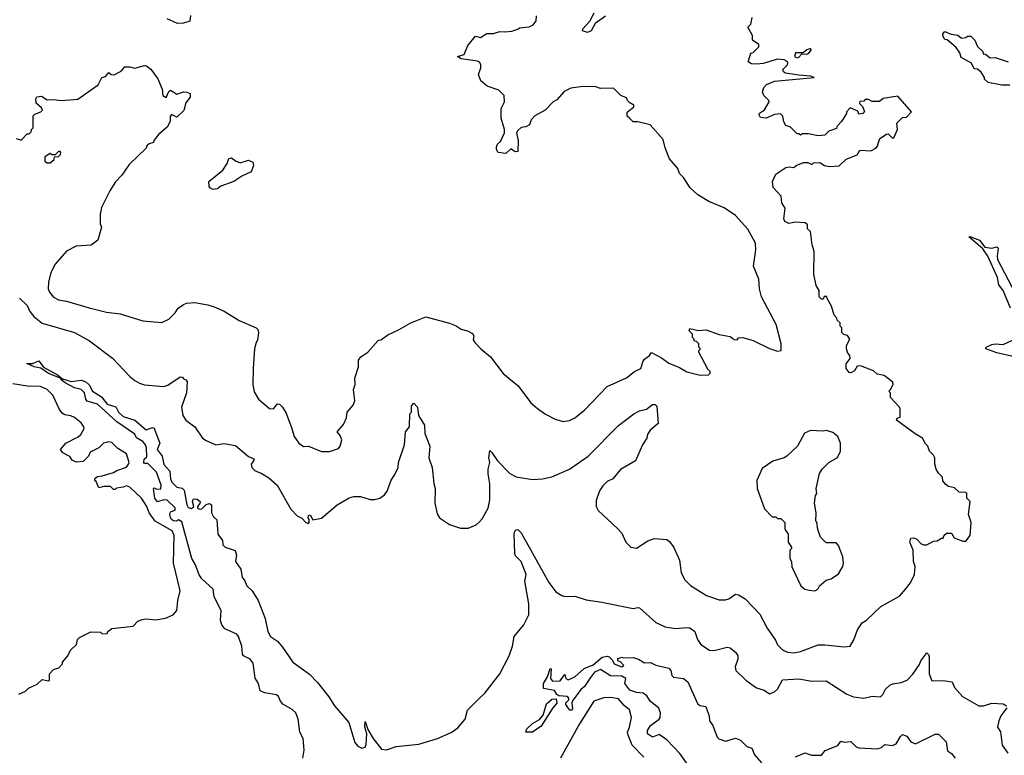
# Model space of a CAD drawing. Extents: x 2386423 to 2568864, y 578392 to 761999.
# Tile 334 of 454: x 2512667 to 2518731, y 663892 to 668422. Entities that reach past the tile are written whole.
import ezdxf

# ---------------------------------------------------------------- set-up
doc = ezdxf.new("R2010")
doc.units = 0

msp = doc.modelspace()

# ---------------------------------------------------------------- linework, layer by layer
at = {"layer": '0CON05XD'}
for points in [[(2512645, 667690), (2512675, 667680), (2512711.7, 667718.3), (2512725, 667720), (2512738.3, 667731.7), (2512740, 667745), (2512750, 667755), (2512750.5, 667829.5), (2512759.2, 667840.8), (2512797.5, 667855), (2512806.7, 667865), (2512800, 667880), (2512767.8, 667907.8), (2512765.7, 667934.3), (2512772.5, 667947.5), (2512800.8, 667950.8), (2512835, 667927.5), (2512875, 667930), (2512925, 667923.3), (2513025, 667932.5), (2513149.3, 668020.7), (2513173.3, 668066.7), (2513195, 668072.5), (2513215, 668097.5), (2513230, 668085), (2513248.3, 668081.7), (2513292.5, 668105), (2513315, 668132.5), (2513345, 668132.5), (2513375, 668123.8), (2513435, 668140), (2513448.3, 668138.3), (2513475, 668117.5), (2513517.4, 668057.4), (2513543.8, 667995), (2513547.5, 667955), (2513568.3, 667941.7), (2513585, 667980), (2513595, 667987.5), (2513635, 667963.3), (2513675, 667976.7), (2513696.4, 667976.4), (2513716.4, 667966.4), (2513717.5, 667945), (2513690.5, 667909.5), (2513677, 667863), (2513635, 667822.5), (2513601.7, 667838.3), (2513592.5, 667825), (2513592.5, 667795), (2513575, 667760), (2513523.6, 667716.4), (2513493, 667677), (2513490, 667665), (2513463.3, 667656.7), (2513450, 667645), (2513445, 667630), (2513340.7, 667529.3), (2513296.1, 667463.9), (2513256.4, 667423.6), (2513221.7, 667368.3), (2513170, 667265), (2513162.5, 667225), (2513162.5, 667165), (2513170, 667145), (2513147.5, 667065), (2513107, 667033), (2513013.6, 667026.4), (2512955, 666996.7), (2512884.2, 666915.8), (2512858.8, 666865), (2512843.9, 666806.1), (2512842, 666765), (2512850, 666745), (2512875, 666714.2), (2512905, 666696.7), (2512955, 666688), (2513095, 666648), (2513200.8, 666620.8), (2513285, 666610), (2513425, 666566.7), (2513543, 666557), (2513585, 666577.5), (2513625, 666617.5), (2513642.5, 666645), (2513675, 666667.5), (2513695, 666676.7), (2513745, 666680), (2513825, 666666.7), (2513865, 666653.3), (2513926.1, 666626.1), (2514019.3, 666569.3), (2514123.6, 666523.6), (2514133.8, 666513.8), (2514138, 666495), (2514131.7, 666448.3), (2514122.5, 666435), (2514113.3, 666395), (2514104, 666275), (2514102, 666175), (2514111.2, 666131.2), (2514136.7, 666085), (2514205, 666027.5), (2514230, 666025), (2514255, 666057.5), (2514267.5, 666055), (2514285, 666036.7), (2514305, 666002.5), (2514341.4, 665911.4), (2514357.1, 665855), (2514385, 665813.8), (2514415, 665793.8), (2514446.1, 665796.1), (2514525, 665762.5), (2514575, 665762.5), (2514629.3, 665780.7), (2514640, 665795), (2514650, 665835), (2514640.7, 665860.7), (2514622.5, 665885), (2514660.7, 665929.3), (2514679.3, 665970.7), (2514684.1, 666005.9), (2514720.7, 666049.3), (2514731.2, 666075), (2514722, 666145), (2514733.6, 666176.4), (2514731.2, 666215), (2514753.8, 666285), (2514753.8, 666325), (2514768.8, 666345), (2514811.2, 666375), (2514875, 666447.5), (2514895, 666453.3), (2514935, 666481.2), (2515005, 666513.8), (2515075, 666556.2), (2515168.3, 666591.7), (2515315, 666552.5), (2515355, 666536.7), (2515386.1, 666516.1), (2515425, 666506), (2515455, 666490), (2515463.3, 666475), (2515460.7, 666450.7), (2515470, 666435), (2515506.7, 666395), (2515565.9, 666345.9), (2515645, 666243.3), (2515737.7, 666167.7), (2515815, 666062.5), (2515855, 666027.5), (2515905, 665992.5), (2515965, 665962.5), (2516015, 665947.5), (2516053, 665953), (2516085, 665970), (2516145, 666016.7), (2516285, 666163.3), (2516405, 666216.2), (2516454.2, 666255.8), (2516493.3, 666275), (2516504.1, 666315.9), (2516515, 666332.5), (2516546.4, 666353.6), (2516558.3, 666371.7), (2516620.7, 666340.7), (2516665, 666307.5), (2516730.7, 666280.7), (2516775, 666253.3), (2516857, 666233), (2516910, 666235), (2516920, 666245), (2516920, 666255), (2516905, 666270), (2516850, 666375), (2516850, 666385), (2516860, 666395), (2516850, 666405), (2516850, 666425), (2516835, 666440), (2516820, 666445), (2516820, 666455), (2516810, 666465), (2516810, 666485), (2516790, 666505), (2516795, 666520), (2516845, 666507.5), (2516895, 666512.5), (2516975, 666483.3), (2517041.7, 666471.7), (2517059.3, 666459.3), (2517065, 666452.5), (2517085, 666450), (2517095, 666462.5), (2517120, 666465), (2517185, 666446.2), (2517285, 666396.7), (2517335, 666380), (2517357.5, 666385), (2517356.4, 666426.4), (2517326.2, 666545), (2517236.1, 666716.1), (2517223.8, 666765), (2517220, 666825), (2517186.2, 666905), (2517201.2, 667005), (2517198.8, 667045), (2517152.3, 667132.3), (2517075.9, 667215.9), (2517005, 667263.3), (2516911.7, 667301.7), (2516843.9, 667343.9), (2516797, 667387), (2516755, 667450), (2516730, 667475), (2516720, 667505), (2516670, 667565), (2516643, 667633), (2516630, 667685), (2516550, 667775), (2516475, 667792.5), (2516445, 667792.5), (2516425, 667812.5), (2516408.3, 667828.3), (2516408.3, 667851.7), (2516450, 667885), (2516450, 667895), (2516425, 667910), (2516410, 667925), (2516405, 667940), (2516370, 667955), (2516325, 668000), (2516245, 667997.5), (2516215, 668007.5), (2516135, 668010), (2516060.7, 667999.3), (2516020.5, 667979.5), (2515975, 667927.5), (2515952.5, 667915), (2515902.5, 667865), (2515840.5, 667829.5), (2515817.5, 667805), (2515806.4, 667773.6), (2515785, 667762.5), (2515755, 667757.5), (2515735, 667740), (2515727.5, 667725), (2515736.7, 667675), (2515735, 667610), (2515718.3, 667608.3), (2515692.5, 667627.5), (2515661.7, 667598.3), (2515613.6, 667603.6), (2515603, 667623), (2515603, 667637), (2515610, 667655), (2515628.3, 667671.7), (2515652.5, 667725), (2515652.5, 667745), (2515632.5, 667815), (2515632.5, 667875), (2515652.5, 667915), (2515650, 667955), (2515617, 667987), (2515545, 668012.5), (2515507.5, 668045), (2515492.5, 668085), (2515507.5, 668125), (2515507.5, 668145), (2515499.3, 668159.3), (2515486.7, 668166.7), (2515385, 668181.2), (2515362.5, 668195), (2515405, 668207.5), (2515426.4, 668263.6), (2515475, 668320), (2515505, 668312.5), (2515543.6, 668336.4), (2515585, 668337.5), (2515625, 668350), (2515655, 668346.7), (2515698.3, 668351.7), (2515735, 668363.3), (2515745, 668372.5), (2515805, 668377.5), (2515829.3, 668390.7), (2515847.5, 668415), (2515850, 668445)], [(2513718.3, 668448.3), (2513715, 668413.3), (2513675, 668401.2), (2513639.3, 668399.3), (2513575, 668426.2)], [(2516275, 668443.8), (2516211.4, 668398.6), (2516186.8, 668353.2), (2516165, 668342), (2516133.3, 668353.3), (2516136.2, 668365), (2516177.9, 668412.1), (2516205.8, 668465)], [(2517955, 667660), (2517965, 667690), (2518005, 667717.5), (2518015, 667720), (2518040, 667695), (2518050, 667695), (2518073.3, 667745), (2518070, 667785), (2518105, 667820), (2518128.3, 667821.7), (2518160, 667855), (2518075, 667950), (2517985, 667937.5), (2517961.7, 667918.3), (2517918.3, 667918.3), (2517895, 667930), (2517875, 667930), (2517865, 667920), (2517841.7, 667918.3), (2517840, 667905), (2517858.3, 667888.3), (2517867, 667867), (2517870, 667855), (2517860, 667845), (2517835, 667840), (2517828.3, 667858.3), (2517781.7, 667878.3), (2517760, 667855), (2517760, 667845), (2517727.5, 667795), (2517700, 667765), (2517698.3, 667751.7), (2517650, 667735), (2517625, 667710), (2517585, 667707.5), (2517525, 667720), (2517485, 667720), (2517475, 667710), (2517465, 667720), (2517455, 667720), (2517415, 667760), (2517385, 667770), (2517373.6, 667793.6), (2517367.7, 667827.7), (2517352.3, 667842.3), (2517315, 667837.8), (2517265, 667816.4), (2517228.7, 667818.7), (2517220.8, 667835), (2517223, 667847), (2517255, 667866.2), (2517282.5, 667915), (2517280, 667925), (2517250, 667955), (2517242.5, 667975), (2517250, 668005), (2517267, 668023), (2517316.4, 668043.6), (2517560, 668065), (2517540, 668075), (2517465, 668079.4), (2517383.5, 668093.5), (2517370.9, 668100.9), (2517367.5, 668115), (2517396.4, 668143.6), (2517398.1, 668155), (2517392.9, 668165), (2517375, 668175.4), (2517335, 668178.9), (2517245, 668152.7), (2517205, 668148), (2517175, 668150), (2517153, 668163), (2517170, 668215), (2517185, 668220), (2517220, 668255), (2517218.3, 668268.3), (2517180, 668295), (2517180, 668325), (2517152.5, 668375), (2517170, 668395), (2517177.5, 668435)], [(2518765, 668019.4), (2518715, 668018.6), (2518632.5, 668035), (2518610, 668055), (2518610, 668065), (2518589.3, 668099.3), (2518567, 668117), (2518545, 668120), (2518530, 668155), (2518465, 668190), (2518457, 668217), (2518435, 668250), (2518378.3, 668298.3), (2518365, 668300), (2518352.5, 668322.5), (2518352.5, 668335), (2518365, 668350), (2518403, 668333), (2518445, 668327.5), (2518468.3, 668308.3), (2518495, 668312.5), (2518505, 668320), (2518525, 668320), (2518550, 668295), (2518566.7, 668256.7), (2518600, 668225), (2518601.7, 668211.7), (2518615, 668210), (2518645, 668187.5), (2518675, 668190), (2518755, 668162.5)], [(2517455, 668186.2), (2517465, 668192), (2517485, 668212.5), (2517515, 668208.8), (2517526.7, 668215), (2517542.5, 668235), (2517540, 668245), (2517515, 668236.2), (2517491.7, 668218.3), (2517445, 668216.7), (2517438.8, 668195), (2517455, 668186.2)], [(2512665, 666707.5), (2512712.3, 666662.3), (2512728.8, 666625), (2512753.3, 666595), (2512805, 666553.8), (2513005, 666496), (2513096.2, 666445), (2513237.7, 666337.7), (2513344.7, 666224.7), (2513375, 666199.4), (2513405, 666184.4), (2513436.2, 666173.8), (2513555, 666162.5), (2513578.3, 666171.7), (2513655, 666223.3), (2513670, 666220), (2513675, 666210), (2513690, 666205), (2513697.5, 666195), (2513693.3, 666125), (2513663.8, 666035), (2513671.2, 665985), (2513690, 665955), (2513745.9, 665915.9), (2513793.3, 665845), (2513815, 665830), (2513875, 665803.3), (2513925, 665812.5), (2513995, 665800), (2514075, 665732.5), (2514105, 665720), (2514110, 665715), (2514107.5, 665705), (2514092.5, 665685), (2514097.5, 665665), (2514117.5, 665645), (2514155, 665630), (2514200.7, 665600.7), (2514252.5, 665555), (2514337.7, 665407.7), (2514375, 665367.5), (2514405, 665352.5), (2514430, 665325), (2514445, 665320), (2514450, 665325), (2514450, 665345), (2514442.5, 665355), (2514445, 665370), (2514455, 665372.5), (2514472.5, 665342.5), (2514525, 665353.3), (2514622.5, 665435), (2514695, 665478), (2514725, 665485.8), (2514765, 665486.2), (2514825, 665466.7), (2514855, 665466.7), (2514885, 665476.7), (2514913.9, 665496.1), (2514930.7, 665519.3), (2514954.1, 665585.9), (2514978.3, 665621.7), (2514997.5, 665665), (2515000, 665695), (2515037.5, 665805), (2515042.5, 665885), (2515067.5, 665915), (2515070, 665995), (2515080, 666005), (2515080, 666045), (2515095, 666060), (2515117.5, 666035), (2515122.5, 665985), (2515160, 665925), (2515163, 665873), (2515192.5, 665795), (2515187.5, 665725), (2515207.5, 665665), (2515216.7, 665565), (2515226.2, 665535), (2515223.8, 665445), (2515238.3, 665378.3), (2515253.3, 665355), (2515315, 665313.8), (2515381.7, 665291.7), (2515428.3, 665291.7), (2515477.7, 665312.3), (2515499.5, 665330.5), (2515515, 665347.5), (2515552.5, 665415), (2515563.3, 665465), (2515563, 665563), (2515552.5, 665625), (2515552.5, 665655), (2515562.5, 665695), (2515556.7, 665725), (2515561.7, 665768.3), (2515575, 665757.5), (2515610, 665705), (2515685, 665627.5), (2515725, 665607.5), (2515825, 665590), (2515886.1, 665593.9), (2515945, 665606.7), (2516052.5, 665655), (2516167.5, 665735), (2516355, 665922.5), (2516450, 665995), (2516485, 666012.5), (2516526.7, 666023.3), (2516565, 666052.5), (2516581.7, 666051.7), (2516591.7, 666041.7), (2516600, 665935), (2516550, 665895), (2516533, 665867), (2516530, 665845), (2516502.5, 665805), (2516460, 665705), (2516367, 665653), (2516320, 665595), (2516285, 665577.5), (2516258.3, 665551.7), (2516238.3, 665521.7), (2516218, 665462), (2516216.7, 665425), (2516229.3, 665399.3), (2516349.3, 665289.3), (2516375, 665260), (2516400, 665205), (2516430, 665175), (2516465, 665167.5), (2516535, 665212.5), (2516573.6, 665226.4), (2516651.7, 665221.7), (2516669.3, 665209.3), (2516695, 665172.5), (2516730, 665095), (2516741.2, 665015), (2516762.7, 664972.7), (2516797.7, 664937.7), (2516896.1, 664876.1), (2516975, 664850), (2517015, 664850), (2517033.8, 664856.2), (2517076.1, 664883.9), (2517095, 664880), (2517135.3, 664855.3), (2517225, 664762), (2517270.8, 664675), (2517322.3, 664602.3), (2517335, 664573.3), (2517365, 664542), (2517395, 664528), (2517435, 664524), (2517475, 664532), (2517585, 664572), (2517625, 664572), (2517745, 664560), (2517782.5, 664565), (2517805, 664603.3), (2517827.5, 664665), (2517855, 664707.5), (2517882.5, 664725), (2517971.7, 664808.3), (2518085, 664872.5), (2518122.5, 664915), (2518152.5, 664955), (2518177.5, 665005), (2518182.5, 665055), (2518172.5, 665085), (2518170, 665155), (2518150, 665205), (2518155, 665230), (2518175, 665232.5), (2518193, 665223), (2518220, 665195), (2518235, 665187.5), (2518255, 665187.5), (2518295, 665210), (2518317, 665213), (2518345, 665230), (2518355, 665230), (2518361.7, 665248.3), (2518375, 665260), (2518405, 665260), (2518421.7, 665231.7), (2518475, 665210), (2518495, 665210), (2518520, 665245), (2518527.5, 665325), (2518510, 665375), (2518520, 665455), (2518500, 665475), (2518500, 665505), (2518495, 665510), (2518453, 665513), (2518425, 665540), (2518388.3, 665548.3), (2518370.7, 665560.7), (2518353, 665583), (2518350, 665605), (2518325, 665630), (2518312.5, 665655), (2518302.5, 665685), (2518302.5, 665725), (2518295, 665740), (2518270, 665765), (2518260, 665795), (2518245, 665810), (2518226.7, 665845), (2518181.2, 665871.2), (2518067.5, 665955), (2518071.7, 665968.3), (2518090, 665975), (2518090, 666025), (2518086.4, 666036.4), (2518030, 666095), (2518030, 666125), (2518020, 666135), (2518030, 666145), (2518047.5, 666175), (2518045, 666190), (2517991.7, 666231.7), (2517948.3, 666238.3), (2517925, 666260), (2517845, 666290), (2517825, 666287.5), (2517809.3, 666260.7), (2517785, 666246.7), (2517775, 666250), (2517756.2, 666275), (2517756.4, 666303.6), (2517782.5, 666335), (2517780, 666355), (2517768.3, 666368.3), (2517760, 666395), (2517760, 666415), (2517780, 666455), (2517765, 666477.5), (2517743, 666483), (2517730, 666495), (2517730, 666525), (2517720, 666535), (2517720, 666555), (2517701.7, 666571.7), (2517700, 666585), (2517683, 666603), (2517667, 666657), (2517640, 666705), (2517638.3, 666718.3), (2517621.7, 666718.3), (2517615, 666700), (2517605, 666700), (2517590, 666715), (2517590, 666755), (2517572.5, 666785), (2517557.5, 666855), (2517560, 666995), (2517547.5, 667035), (2517537, 667117), (2517520, 667135), (2517518.3, 667158.3), (2517505, 667170), (2517446.1, 667176.1), (2517405, 667166), (2517379.2, 667179.2), (2517373.8, 667195), (2517381.7, 667261.7), (2517360, 667295), (2517357.5, 667335), (2517308.3, 667388.3), (2517303.3, 667425), (2517325, 667470), (2517385, 667512.5), (2517405, 667516.7), (2517435, 667512.5), (2517450, 667525), (2517495, 667543.3), (2517521.7, 667541.7), (2517545, 667530), (2517555, 667540), (2517595, 667542.5), (2517623.8, 667523.8), (2517655, 667517.5), (2517715, 667522.5), (2517757.5, 667562.5), (2517825, 667590), (2517841.7, 667618.3), (2517910, 667615), (2517939.3, 667630.7), (2517952.5, 667645), (2517955, 667660)], [(2512855, 667540), (2512878.3, 667561.7), (2512881.7, 667578.3), (2512905, 667580), (2512918.3, 667591.7), (2512920, 667605), (2512915, 667610), (2512905, 667610), (2512885, 667590), (2512865, 667590), (2512855, 667597.5), (2512821.7, 667578.3), (2512821.7, 667551.7), (2512835, 667540), (2512855, 667540)], [(2513856.4, 667376.4), (2513842.5, 667385), (2513833.3, 667395), (2513832.5, 667425), (2513917.5, 667495), (2513943.6, 667536.4), (2513955, 667567.5), (2513971.7, 667571.7), (2513995, 667552.5), (2514025, 667540), (2514075, 667556.2), (2514103.3, 667545), (2514106.1, 667523.9), (2514092.5, 667485), (2514035, 667458.8), (2513985, 667426), (2513905, 667396.7), (2513885, 667381.2), (2513856.4, 667376.4)], [(2518768.9, 666645), (2518724.5, 666755), (2518698.3, 666788.3), (2518689.5, 666835), (2518630.4, 666965), (2518600, 667010), (2518512.5, 667085), (2518525, 667085.6), (2518577.5, 667065), (2518610.7, 667020.7), (2518655, 667014.6), (2518685, 667022.5), (2518694, 667015), (2518686.9, 666965), (2518690, 666945), (2518798.2, 666738.2)], [(2518795, 666345.4), (2518685, 666370.5), (2518616.7, 666395), (2518620, 666405), (2518655, 666421.5), (2518675, 666426.1), (2518725, 666421.1), (2518781.4, 666448.6)], [(2514410.5, 663875), (2514419.6, 663925), (2514412.5, 663995), (2514391.2, 664035), (2514380.9, 664115), (2514367.1, 664155), (2514345.4, 664175.4), (2514287.9, 664207.9), (2514273.1, 664225), (2514260, 664255), (2514248, 664265), (2514176.5, 664276.5), (2514148.6, 664288.6), (2514136.9, 664335), (2514117.7, 664367.7), (2514105, 664458.8), (2514087.1, 664485), (2514046, 664505), (2514038.1, 664515), (2514035.4, 664565), (2514014.6, 664624.6), (2514005, 664637.5), (2513930.3, 664670.3), (2513910.8, 664695), (2513903.2, 664723.2), (2513907.5, 664785), (2513865, 664867.5), (2513857.5, 664915), (2513788.6, 664978.6), (2513772.9, 665002.9), (2513749.2, 665065), (2513726.2, 665105), (2513665, 665330.8), (2513645, 665343.3), (2513630, 665335), (2513615, 665336.2), (2513601.2, 665345), (2513595, 665357.5), (2513590.8, 665375), (2513595, 665392.5), (2513625, 665402.5), (2513625, 665416.2), (2513575, 665462.9), (2513555, 665466), (2513515, 665453.8), (2513499.2, 665475), (2513490, 665535), (2513495, 665540), (2513510.7, 665530.7), (2513535, 665532.5), (2513537.8, 665555), (2513510, 665635), (2513455, 665690), (2513435, 665690), (2513431.2, 665695), (2513433.8, 665715), (2513449.7, 665730.3), (2513448.4, 665785), (2513441.8, 665805), (2513425, 665824.5), (2513387, 665847), (2513375, 665870), (2513264, 665945), (2513145.3, 666055.3), (2513082.1, 666072.1), (2513073.1, 666085), (2513066.2, 666125), (2513045.3, 666145.3), (2513004.2, 666154.2), (2512947.5, 666185), (2512922.9, 666205), (2512922.5, 666212.5), (2512843.3, 666243.3), (2512796.9, 666276.9), (2512755, 666283.5), (2512710, 666305), (2512745, 666305.6), (2512785, 666321.2), (2512812.9, 666282.9), (2512900, 666235), (2512930, 666210), (2512983.3, 666193.3), (2513045, 666202.2), (2513075, 666191.4), (2513093.6, 666173.6), (2513115.7, 666135), (2513169.6, 666099.6), (2513204.6, 666054.6), (2513258.6, 666038.6), (2513275.8, 666005), (2513305, 665978.6), (2513375, 665956.2), (2513445, 665896.9), (2513485, 665911.2), (2513495, 665907.5), (2513499.2, 665895), (2513530, 665815), (2513514, 665775), (2513543.9, 665733.9), (2513555, 665683.3), (2513592, 665642), (2513596, 665595), (2513604, 665575), (2513635, 665542.5), (2513667, 665537), (2513680, 665525), (2513696, 665435), (2513705, 665418.8), (2513725, 665412.5), (2513740, 665425), (2513731.2, 665455), (2513737.5, 665472.5), (2513759.5, 665469.5), (2513777.5, 665455), (2513776.7, 665443.3), (2513762.5, 665425), (2513762.5, 665415), (2513775, 665407.5), (2513789.3, 665410.7), (2513815, 665437.5), (2513835, 665442.5), (2513847.5, 665435), (2513847.5, 665385), (2513860.7, 665360.7), (2513881.7, 665341.7), (2513886.7, 665255), (2513916.2, 665215), (2513918.3, 665188.3), (2513933, 665173), (2513993.3, 665153.3), (2514002, 665125), (2513996.7, 665085), (2514027.9, 665037.9), (2514036.7, 664986.7), (2514050.7, 664970.7), (2514066, 664935), (2514098.8, 664905), (2514136.4, 664846.4), (2514179.6, 664735), (2514195, 664653.8), (2514211.9, 664625), (2514255.3, 664595.3), (2514285, 664559.2), (2514349.5, 664465), (2514452.1, 664392.1), (2514500.9, 664340.9), (2514571.7, 664251.7), (2514605, 664197.5), (2514693.6, 664093.6), (2514731.2, 663971.2), (2514749.5, 663949.5), (2514775, 663936.7), (2514795, 663943.3), (2514801.7, 663958.3), (2514804.3, 664025), (2514792, 664065), (2514795, 664100), (2514810.8, 664050.8), (2514842.9, 663995), (2514895, 663931.2), (2514925, 663926.7), (2514985, 663946.2), (2515125, 663961.2), (2515240, 663995), (2515325, 664032.5), (2515365, 664062.5), (2515410, 664115), (2515425, 664170), (2515495, 664240), (2515532.5, 664275), (2515623.3, 664395), (2515682.5, 664505), (2515702.5, 664565), (2515712.5, 664625), (2515772.5, 664695), (2515803, 664757), (2515803.3, 664825), (2515778.8, 664965), (2515786.4, 665005), (2515755.4, 665085), (2515720.7, 665120.7), (2515716.2, 665135), (2515713.1, 665255), (2515716.8, 665273.2), (2515725, 665281.5), (2515735, 665281.8), (2515755, 665263.1), (2515926.8, 664956.8), (2515968.3, 664898.3), (2516005, 664876.2), (2516025, 664871.2), (2516085, 664872), (2516155, 664849.2), (2516252.5, 664835), (2516445, 664796.7), (2516475, 664803.3), (2516485, 664800), (2516585, 664710), (2516643.2, 664683.2), (2516705, 664672.5), (2516775, 664680), (2516795, 664676.7), (2516824.1, 664654.1), (2516842.5, 664605), (2516862.5, 664575), (2516915, 664540), (2516945, 664538), (2517025, 664558.8), (2517043.6, 664553.6), (2517076.7, 664525), (2517090, 664505), (2517090, 664485), (2517073.3, 664436.7), (2517077.1, 664415), (2517139.2, 664355), (2517205, 664307.5), (2517252.6, 664292.6), (2517285, 664271.2), (2517315, 664282.5), (2517335, 664300), (2517365, 664357.5), (2517465, 664362.3), (2517545, 664349.2), (2517635, 664351.2), (2517761.7, 664268.3), (2517802.9, 664252.9), (2517865, 664244.3), (2517917, 664257), (2517968.3, 664251.7), (2517983.6, 664266.4), (2517999.5, 664300.5), (2518026.4, 664323.6), (2518045, 664333.3), (2518095, 664340), (2518132.5, 664355), (2518168.3, 664391.7), (2518208.3, 664451.7), (2518216.7, 664475), (2518255, 664522.5), (2518265, 664512.5), (2518267.9, 664497.9), (2518268, 664395), (2518285, 664350), (2518355, 664352.5), (2518410, 664345), (2518425, 664310), (2518473.6, 664253.6), (2518575, 664197.5), (2518603, 664197), (2518655, 664212.5), (2518725, 664208.8), (2518745, 664197.5)], [(2513235, 665818.6), (2513215, 665822), (2513182.5, 665815), (2513153.6, 665786.4), (2513101.7, 665758.3), (2513090, 665735), (2513058.3, 665701.7), (2513015, 665697.5), (2512990.7, 665710.7), (2512975, 665732.5), (2512932.5, 665755), (2512917.5, 665775), (2512950, 665815), (2513027, 665853), (2513043, 665867), (2513063.3, 665905), (2513062, 665915), (2513045, 665940), (2513005, 665971.4), (2512982.2, 665982.2), (2512945, 665988.6), (2512929.1, 665999.1), (2512912.1, 666022.1), (2512870.9, 666110.9), (2512835.7, 666145.7), (2512795, 666162.3), (2512715, 666164.4), (2512625, 666179.2)], [(2517565, 664904.2), (2517583.3, 664915), (2517593.6, 664936.4), (2517635, 664970), (2517665, 664980), (2517709.3, 665010.7), (2517737.5, 665055), (2517740, 665075), (2517737.5, 665115), (2517710, 665185), (2517695, 665200), (2517635, 665200), (2517600, 665235), (2517583, 665283), (2517577, 665327), (2517570, 665335), (2517572.5, 665385), (2517562.5, 665445), (2517568.3, 665491.7), (2517577.5, 665505), (2517572.5, 665535), (2517593, 665627), (2517610, 665655), (2517650, 665695), (2517703, 665727), (2517722.5, 665765), (2517722.5, 665815), (2517706.7, 665855), (2517675, 665880), (2517635, 665892.5), (2517615, 665887.5), (2517538.3, 665891.7), (2517500, 665875), (2517457.5, 665795), (2517392.5, 665735), (2517375, 665723.3), (2517306.4, 665703.6), (2517240.7, 665659.3), (2517207.5, 665585), (2517210, 665535), (2517255, 665410), (2517301.7, 665361.7), (2517325, 665360), (2517335, 665350), (2517355, 665350), (2517380, 665325), (2517380, 665285), (2517400, 665255), (2517400, 665205), (2517420, 665175), (2517420, 665165), (2517410, 665155), (2517410, 665105), (2517420, 665085), (2517423, 665053), (2517477.5, 664935), (2517502.5, 664915), (2517528.6, 664908.6), (2517565, 664904.2)], [(2512661.7, 664268.3), (2512701.7, 664288.3), (2512720, 664305), (2512775, 664330), (2512805, 664360), (2512845, 664350), (2512850, 664355), (2512850, 664395), (2512875, 664420), (2512908.3, 664431.7), (2512930, 664455), (2512930, 664465), (2512962.5, 664505), (2512979.3, 664540.7), (2513017.5, 664575), (2513023.3, 664605), (2513035, 664617.5), (2513105, 664652.5), (2513165, 664650), (2513175, 664640), (2513205, 664642.5), (2513210, 664655), (2513235, 664672.5), (2513365, 664687.5), (2513395, 664717.5), (2513420.7, 664729.3), (2513445, 664733.3), (2513505, 664727.5), (2513565, 664736.7), (2513612.3, 664757.7), (2513633.8, 664785), (2513640, 664845), (2513655.8, 664905), (2513614.3, 665075), (2513617.3, 665245), (2513606.4, 665275), (2513501.8, 665335), (2513464.6, 665385), (2513449.2, 665425), (2513417.5, 665475), (2513345, 665543.8), (2513325, 665552.5), (2513305, 665543.3), (2513263, 665537), (2513255, 665530), (2513245, 665530), (2513225, 665547.5), (2513185, 665547.5), (2513155, 665540), (2513138.3, 665578.3), (2513130, 665585), (2513131.7, 665598.3), (2513145, 665610), (2513175, 665612.5), (2513245, 665633.3), (2513264.1, 665645.9), (2513323.8, 665666.2), (2513336.2, 665685), (2513340, 665695), (2513325, 665748), (2513270.7, 665780.7), (2513235, 665818.6)], [(2516859.1, 663725), (2516732.9, 663902.9), (2516655, 663986), (2516605, 664021.2), (2516565, 664004.4), (2516533.8, 664025), (2516533.8, 664045), (2516552, 664075), (2516605.6, 664114.4), (2516612, 664125), (2516614.1, 664154.1), (2516603, 664183), (2516550, 664225), (2516529.5, 664259.5), (2516506, 664276), (2516465, 664280), (2516425, 664294.2), (2516393.8, 664335), (2516400, 664365), (2516375, 664380), (2516305, 664382.5), (2516245, 664421.1), (2516206.2, 664405), (2516182.5, 664372.5), (2516145, 664316.7), (2516122, 664298), (2516071.7, 664228.3), (2516067.5, 664215), (2516071.7, 664178.3), (2516065, 664170), (2516055, 664170), (2516030, 664205), (2516030, 664215), (2516050, 664235), (2516050, 664245), (2516040, 664255), (2515988, 664258), (2515976.1, 664266.1), (2515961.7, 664291.7), (2515893.8, 664303.8), (2515893.1, 664335), (2515917.5, 664375), (2515935, 664427.5), (2515940, 664425), (2515936.7, 664365), (2515949.3, 664349.3), (2515995, 664350), (2516025, 664390), (2516030, 664365), (2516045, 664357.5), (2516086.2, 664375), (2516142.7, 664427.3), (2516199.5, 664450.5), (2516255, 664497.5), (2516285, 664502.5), (2516298.3, 664498.3), (2516318.3, 664478.3), (2516327.5, 664455), (2516375, 664437.5), (2516387.5, 664445), (2516370, 664465), (2516350, 664475), (2516351.7, 664488.3), (2516375, 664497.5), (2516385, 664492.5), (2516445, 664493.8), (2516477.5, 664485), (2516515, 664461.2), (2516553, 664463), (2516585, 664447.5), (2516665, 664430), (2516676.7, 664415), (2516683.9, 664383.9), (2516693.9, 664373.9), (2516755, 664366.2), (2516782.5, 664345), (2516841.2, 664211.2), (2516855, 664200), (2516893.6, 664193.6), (2516900.7, 664169.3), (2516913.8, 664135), (2516916.2, 664105), (2516936, 664075), (2516962, 664005), (2516973.2, 663993.2), (2517015, 663980), (2517075, 663998), (2517106.1, 663986.1), (2517145, 663947.5), (2517176.4, 663936.4), (2517193.3, 663895), (2517235.7, 663845.7)], [(2515784.1, 664034.1), (2515790.8, 664055), (2515825, 664087.8), (2515867.9, 664112.1), (2515890.9, 664139.1), (2515911.4, 664208.6), (2515945, 664237.5), (2515970, 664240), (2515976.1, 664213.9), (2515950, 664185), (2515878.8, 664071.2), (2515825, 664034.2), (2515784.1, 664034.1)], [(2516511.9, 663881.9), (2516440, 663955), (2516414.2, 664015.8), (2516411.1, 664035), (2516423.1, 664065), (2516434.2, 664125), (2516423.2, 664173.2), (2516389.5, 664199.5), (2516355, 664240), (2516308.3, 664248.3), (2516265, 664245.5), (2516203.6, 664225), (2516115, 664085.8), (2515998.1, 663875)], [(2518746.1, 664183.9), (2518710, 664135), (2518697.5, 664105), (2518690, 664065), (2518707, 664037), (2518718.8, 663955), (2518753.8, 663905)], [(2517445, 663883.8), (2517505, 663907.5), (2517543.9, 663893.9), (2517605, 663893.3), (2517627, 663923), (2517705, 663952.5), (2517725, 663980), (2517745, 663972.5), (2517785, 663977.5), (2517818.8, 663945), (2517835, 663937.5), (2517947.3, 663932.7), (2517975, 663940), (2517995, 663960), (2518043.6, 663953.6), (2518065, 663963.8), (2518091.2, 664008.8), (2518105, 664020), (2518130.7, 664010.7), (2518156.1, 663976.1), (2518185, 663963.3), (2518305, 664023.1), (2518325, 664021.9), (2518374, 663975), (2518380.7, 663920.7), (2518405, 663903.8), (2518428, 663875)]]:
    msp.add_lwpolyline(points, dxfattribs=at)

doc.saveas('drawing.dxf')
